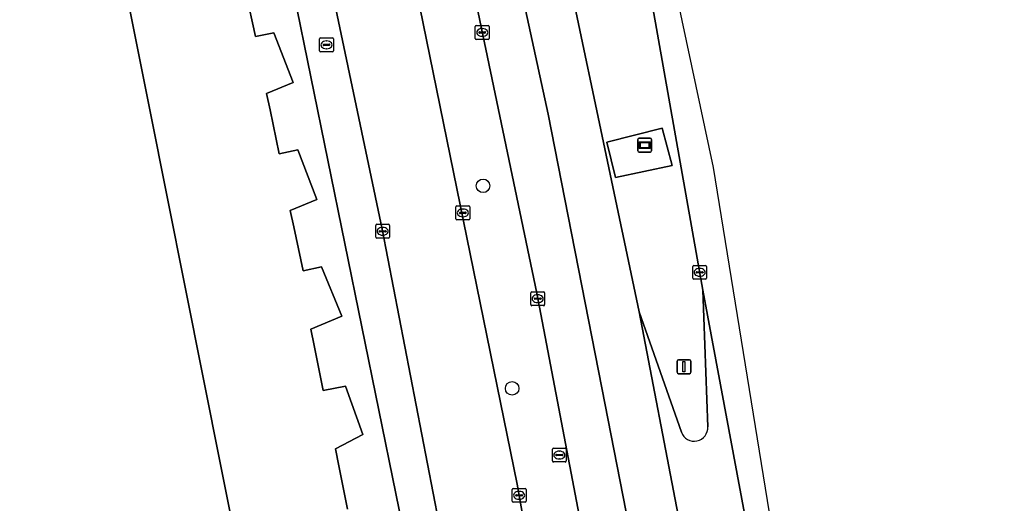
# Model space of a CAD drawing. Extents: x 162172 to 163187, y 382874 to 383685.
# Drawn here: x 163114.6 to 163185.6, y 383419.8 to 383454.6 of the extents above; entities that cross this region are included whole.
import ezdxf

# ---------------------------------------------------------------- set-up
doc = ezdxf.new("R2010")
doc.units = 0
for name, color, linetype in [('IMGEO_Berm_groen', 7, 'Continuous'), ('IMGEO_Berm_open', 7, 'Continuous'), ('IMGEO_Boom', 7, 'Continuous'), ('IMGEO_Brandkraan', 7, 'Continuous'), ('IMGEO_Erf', 7, 'Continuous'), ('IMGEO_Kolk', 7, 'Continuous'), ('IMGEO_Lichtmast', 7, 'Continuous'), ('IMGEO_Pand', 7, 'Continuous'), ('IMGEO_Reclamebord', 7, 'Continuous'), ('IMGEO_Rijbaan_lokaal_open', 7, 'Continuous'), ('IMGEO_Rijbaan_regionaal_gesloten', 7, 'Continuous'), ('IMGEO_Rioolput', 7, 'Continuous'), ('IMGEO_Terreindeel_open', 7, 'Continuous'), ('IMGEO_Voetpad_open', 7, 'Continuous')]:
    doc.layers.add(name, color=color, linetype=linetype)

msp = doc.modelspace()

# ---------------------------------------------------------------- linework, layer by layer
at = {"layer": 'IMGEO_Berm_groen'}
for points in [[(163122.955, 383599.339), (163123.475, 383596.881), (163145.008, 383500), (163151.898, 383468.351), (163159.218, 383433.611), (163162.264, 383424.944)], [(163158.744, 383397.006), (163155.961, 383413.112), (163155.592, 383415.345), (163151.846, 383434.942), (163147.626, 383455.153), (163137.836, 383500), (163124.479, 383559.488)], [(163125.575, 383535.417), (163126.299, 383532.14), (163131.566, 383507.901), (163135.801, 383489.318), (163137.519, 383481.777), (163142.959, 383457.9), (163150.44, 383421.213), (163154.448, 383398.575), (163156.253, 383387.149), (163158.806, 383368.966), (163159.939, 383357.503)], [(163164.166, 383425.339), (163163.811, 383435.168), (163160.204, 383455.481)]]:
    msp.add_lwpolyline(points, dxfattribs=at)
msp.add_lwpolyline([(163156.896, 383445.816), (163160.885, 383446.823), (163161.595, 383444.126), (163157.516, 383443.264)], close=True, dxfattribs=at)
msp.add_arc((163163.185, 383425.284), 0.982, 200.23026, 3.23414, dxfattribs=at)
at = {"layer": 'IMGEO_Berm_open'}
for points in [[(163167.555, 383415.107), (163163.811, 383435.168), (163164.166, 383425.339)], [(163162.264, 383424.944), (163159.218, 383433.611), (163162.037, 383418.97), (163164.948, 383402.576), (163166.887, 383390.464)]]:
    msp.add_lwpolyline(points, dxfattribs=at)
msp.add_arc((163163.185, 383425.284), 0.982, 200.23026, 3.23414, dxfattribs=at)
at = {"layer": 'IMGEO_Boom'}
for centre in [(163147.985, 383442.67), (163150.078, 383428.099)]:
    msp.add_circle(centre, 0.489, dxfattribs=at)
at = {"layer": 'IMGEO_Brandkraan'}
for p, q in [((163136.215, 383452.388), (163136.215, 383453.24)), ((163136.29, 383453.314), (163137.142, 383453.314)), ((163136.703, 383453.094), (163136.728, 383453.094)), ((163137.216, 383453.24), (163137.216, 383452.388)), ((163136.474, 383452.808), (163136.474, 383452.82)), ((163136.912, 383452.771), (163136.514, 383452.771)), ((163136.517, 383452.857), (163136.915, 383452.857)), ((163136.726, 383452.534), (163136.701, 383452.534)), ((163136.958, 383452.82), (163136.958, 383452.808)), ((163137.142, 383452.314), (163136.29, 383452.314))]:
    msp.add_line(p, q, dxfattribs=at)
for points in [[(163136.215, 383452.388), (163136.215, 383453.24)], [(163136.29, 383453.314), (163137.142, 383453.314)], [(163137.216, 383453.24), (163137.216, 383452.388)], [(163137.142, 383452.314), (163136.29, 383452.314)]]:
    msp.add_lwpolyline(points, dxfattribs=at)
for centre, radius, start, end in [((163136.292, 383453.238), 0.0765, 91.55205, 178.44795), ((163136.292, 383453.238), 0.0765, 91.55205, 178.44795), ((163137.14, 383453.238), 0.0765, 1.55205, 88.44795), ((163137.14, 383453.238), 0.0765, 1.55205, 88.44795), ((163136.292, 383452.39), 0.0765, 181.55205, 268.44795), ((163136.292, 383452.39), 0.0765, 181.55205, 268.44795), ((163136.514, 383452.817), 0.0403, 85.87752, 175.75265), ((163136.511, 383452.807), 0.0366, 178.93798, 274.71019), ((163136.915, 383452.814), 0.043, 264.86636, 352.45326), ((163136.919, 383452.819), 0.0386, 1.73085, 96.63898), ((163137.14, 383452.39), 0.0765, 271.55205, 358.44795), ((163137.14, 383452.39), 0.0765, 271.55205, 358.44795)]:
    msp.add_arc(centre, radius, start, end, dxfattribs=at)
for centre, major_axis, ratio, start_param, end_param in [((163136.702, 383452.814), (-0.387, 0.002), 0.722429, 4.712389, 7.853982), ((163136.727, 383452.814), (-0.39, 0.002), 0.717154, 1.570796, 4.712389)]:
    msp.add_ellipse(centre, major_axis=major_axis, ratio=ratio, start_param=start_param, end_param=end_param, dxfattribs=at)
at = {"layer": 'IMGEO_Erf'}
for points in [[(163131.706, 383409.501), (163123.972, 383448.26), (163121.623, 383460.035), (163119.395, 383459.591), (163118.799, 383462.577), (163121.939, 383463.203), (163126.842, 383464.181), (163129.121, 383464.696), (163128.793, 383466.609), (163128.982, 383466.643), (163128.956, 383466.779), (163113.985, 383463.825)], [(163142.924, 383414.534), (163133.133, 383462.523)], [(163130.914, 383456.593), (163131.592, 383453.416), (163132.928, 383453.69), (163134.322, 383450.109), (163132.4, 383449.314), (163132.648, 383448.14), (163133.316, 383444.985), (163134.641, 383445.268), (163136.026, 383441.682), (163134.104, 383440.887), (163134.362, 383439.716), (163135.029, 383436.56), (163136.361, 383436.833), (163137.824, 383433.288), (163135.586, 383432.364), (163135.821, 383431.188), (163136.467, 383427.948), (163138.078, 383428.27), (163139.339, 383424.784), (163137.356, 383423.742), (163137.597, 383422.536), (163138.223, 383419.399)]]:
    msp.add_lwpolyline(points, dxfattribs=at)
at = {"layer": 'IMGEO_Kolk'}
for p, q in [((163147.425, 383453.282), (163147.425, 383454.134)), ((163147.5, 383454.208), (163148.352, 383454.208)), ((163147.913, 383453.988), (163147.938, 383453.988)), ((163148.426, 383454.134), (163148.426, 383453.282)), ((163148.352, 383453.208), (163147.5, 383453.208)), ((163147.684, 383453.702), (163147.684, 383453.714)), ((163148.122, 383453.665), (163147.724, 383453.665)), ((163147.727, 383453.751), (163148.125, 383453.751)), ((163147.936, 383453.428), (163147.911, 383453.428)), ((163148.168, 383453.714), (163148.168, 383453.702)), ((163146.03, 383440.298), (163146.03, 383441.15)), ((163146.105, 383441.224), (163146.957, 383441.224)), ((163146.518, 383441.004), (163146.543, 383441.004)), ((163147.031, 383441.15), (163147.031, 383440.298)), ((163146.289, 383440.718), (163146.289, 383440.73)), ((163146.727, 383440.681), (163146.329, 383440.681)), ((163146.332, 383440.767), (163146.73, 383440.767)), ((163146.541, 383440.444), (163146.516, 383440.444)), ((163146.773, 383440.73), (163146.773, 383440.718)), ((163140.256, 383438.977), (163140.256, 383439.829)), ((163140.331, 383439.903), (163141.183, 383439.903)), ((163140.744, 383439.683), (163140.769, 383439.683)), ((163141.257, 383439.829), (163141.257, 383438.977)), ((163146.957, 383440.224), (163146.105, 383440.224)), ((163141.183, 383438.903), (163140.331, 383438.903)), ((163140.515, 383439.397), (163140.515, 383439.409)), ((163140.953, 383439.36), (163140.555, 383439.36)), ((163140.558, 383439.446), (163140.956, 383439.446)), ((163140.767, 383439.123), (163140.742, 383439.123)), ((163140.999, 383439.409), (163140.999, 383439.397)), ((163163.077, 383436.024), (163163.077, 383436.876)), ((163163.152, 383436.95), (163164.004, 383436.95)), ((163164.078, 383436.876), (163164.078, 383436.024)), ((163163.336, 383436.444), (163163.336, 383436.456)), ((163163.774, 383436.407), (163163.376, 383436.407)), ((163163.379, 383436.493), (163163.777, 383436.493)), ((163163.588, 383436.17), (163163.563, 383436.17)), ((163163.565, 383436.73), (163163.59, 383436.73)), ((163163.82, 383436.456), (163163.82, 383436.444)), ((163164.004, 383435.95), (163163.152, 383435.95)), ((163151.418, 383434.125), (163151.418, 383434.977)), ((163151.493, 383435.051), (163152.345, 383435.051)), ((163151.906, 383434.831), (163151.931, 383434.831)), ((163152.419, 383434.977), (163152.419, 383434.125)), ((163152.345, 383434.051), (163151.493, 383434.051)), ((163151.677, 383434.545), (163151.677, 383434.557)), ((163152.115, 383434.508), (163151.717, 383434.508)), ((163151.72, 383434.594), (163152.118, 383434.594)), ((163151.929, 383434.271), (163151.904, 383434.271)), ((163152.161, 383434.557), (163152.161, 383434.545)), ((163150.082, 383419.979), (163150.082, 383420.831)), ((163150.157, 383420.905), (163151.009, 383420.905)), ((163150.384, 383420.448), (163150.782, 383420.448)), ((163150.57, 383420.685), (163150.595, 383420.685)), ((163151.083, 383420.831), (163151.083, 383419.979)), ((163151.009, 383419.905), (163150.157, 383419.905)), ((163150.341, 383420.399), (163150.341, 383420.411)), ((163150.779, 383420.362), (163150.381, 383420.362)), ((163150.593, 383420.125), (163150.568, 383420.125)), ((163150.825, 383420.411), (163150.825, 383420.399))]:
    msp.add_line(p, q, dxfattribs=at)
for points in [[(163147.425, 383453.282), (163147.425, 383454.134)], [(163147.5, 383454.208), (163148.352, 383454.208)], [(163148.426, 383454.134), (163148.426, 383453.282)], [(163148.352, 383453.208), (163147.5, 383453.208)], [(163146.03, 383440.298), (163146.03, 383441.15)], [(163146.105, 383441.224), (163146.957, 383441.224)], [(163147.031, 383441.15), (163147.031, 383440.298)], [(163140.256, 383438.977), (163140.256, 383439.829)], [(163140.331, 383439.903), (163141.183, 383439.903)], [(163141.257, 383439.829), (163141.257, 383438.977)], [(163146.957, 383440.224), (163146.105, 383440.224)], [(163141.183, 383438.903), (163140.331, 383438.903)], [(163163.077, 383436.024), (163163.077, 383436.876)], [(163163.152, 383436.95), (163164.004, 383436.95)], [(163164.078, 383436.876), (163164.078, 383436.024)], [(163164.004, 383435.95), (163163.152, 383435.95)], [(163151.418, 383434.125), (163151.418, 383434.977)], [(163151.493, 383435.051), (163152.345, 383435.051)], [(163152.419, 383434.977), (163152.419, 383434.125)], [(163152.345, 383434.051), (163151.493, 383434.051)], [(163150.082, 383419.979), (163150.082, 383420.831)], [(163150.157, 383420.905), (163151.009, 383420.905)], [(163151.083, 383420.831), (163151.083, 383419.979)], [(163151.009, 383419.905), (163150.157, 383419.905)]]:
    msp.add_lwpolyline(points, dxfattribs=at)
for centre, radius, start, end in [((163147.502, 383454.132), 0.0765, 91.55205, 178.44795), ((163147.502, 383454.132), 0.0765, 91.55205, 178.44795), ((163148.35, 383454.132), 0.0765, 1.55205, 88.44795), ((163148.35, 383454.132), 0.0765, 1.55205, 88.44795), ((163147.502, 383453.284), 0.0765, 181.55205, 268.44795), ((163147.502, 383453.284), 0.0765, 181.55205, 268.44795), ((163147.724, 383453.711), 0.0403, 85.87752, 175.75265), ((163147.721, 383453.701), 0.0366, 178.93798, 274.71019), ((163148.125, 383453.708), 0.043, 264.86636, 352.45326), ((163148.129, 383453.713), 0.0386, 1.73085, 96.63898), ((163148.35, 383453.284), 0.0765, 271.55205, 358.44795), ((163148.35, 383453.284), 0.0765, 271.55205, 358.44795), ((163146.107, 383441.148), 0.0765, 91.55205, 178.44795), ((163146.107, 383441.148), 0.0765, 91.55205, 178.44795), ((163146.955, 383441.148), 0.0765, 1.55205, 88.44795), ((163146.955, 383441.148), 0.0765, 1.55205, 88.44795), ((163146.107, 383440.3), 0.0765, 181.55205, 268.44795), ((163146.107, 383440.3), 0.0765, 181.55205, 268.44795), ((163146.329, 383440.727), 0.0403, 85.87752, 175.75265), ((163146.326, 383440.717), 0.0366, 178.93798, 274.71019), ((163146.73, 383440.724), 0.043, 264.86636, 352.45326), ((163146.734, 383440.729), 0.0386, 1.73085, 96.63898), ((163146.955, 383440.3), 0.0765, 271.55205, 358.44795), ((163146.955, 383440.3), 0.0765, 271.55205, 358.44795), ((163140.333, 383439.827), 0.0765, 91.55205, 178.44795), ((163140.333, 383439.827), 0.0765, 91.55205, 178.44795), ((163141.181, 383439.827), 0.0765, 1.55205, 88.44795), ((163141.181, 383439.827), 0.0765, 1.55205, 88.44795), ((163140.333, 383438.979), 0.0765, 181.55205, 268.44795), ((163140.333, 383438.979), 0.0765, 181.55205, 268.44795), ((163140.555, 383439.406), 0.0403, 85.87752, 175.75265), ((163140.552, 383439.396), 0.0366, 178.93798, 274.71019), ((163140.956, 383439.403), 0.043, 264.86636, 352.45326), ((163140.96, 383439.408), 0.0386, 1.73085, 96.63898), ((163141.181, 383438.979), 0.0765, 271.55205, 358.44795), ((163141.181, 383438.979), 0.0765, 271.55205, 358.44795), ((163163.154, 383436.874), 0.0765, 91.55205, 178.44795), ((163163.154, 383436.874), 0.0765, 91.55205, 178.44795), ((163164.002, 383436.874), 0.0765, 1.55205, 88.44795), ((163164.002, 383436.874), 0.0765, 1.55205, 88.44795), ((163163.376, 383436.453), 0.0403, 85.87752, 175.75265), ((163163.373, 383436.443), 0.0366, 178.93798, 274.71019), ((163163.777, 383436.45), 0.043, 264.86636, 352.45326), ((163163.781, 383436.455), 0.0386, 1.73085, 96.63898), ((163163.154, 383436.026), 0.0765, 181.55205, 268.44795), ((163163.154, 383436.026), 0.0765, 181.55205, 268.44795), ((163164.002, 383436.026), 0.0765, 271.55205, 358.44795), ((163164.002, 383436.026), 0.0765, 271.55205, 358.44795), ((163151.495, 383434.975), 0.0765, 91.55205, 178.44795), ((163151.495, 383434.975), 0.0765, 91.55205, 178.44795), ((163152.343, 383434.975), 0.0765, 1.55205, 88.44795), ((163152.343, 383434.975), 0.0765, 1.55205, 88.44795), ((163151.495, 383434.127), 0.0765, 181.55205, 268.44795), ((163151.495, 383434.127), 0.0765, 181.55205, 268.44795), ((163151.717, 383434.554), 0.0403, 85.87752, 175.75265), ((163151.714, 383434.544), 0.0366, 178.93798, 274.71019), ((163152.118, 383434.551), 0.043, 264.86636, 352.45326), ((163152.122, 383434.556), 0.0386, 1.73085, 96.63898), ((163152.343, 383434.127), 0.0765, 271.55205, 358.44795), ((163152.343, 383434.127), 0.0765, 271.55205, 358.44795), ((163150.159, 383420.829), 0.0765, 91.55205, 178.44795), ((163150.159, 383420.829), 0.0765, 91.55205, 178.44795), ((163150.381, 383420.408), 0.0403, 85.87752, 175.75265), ((163150.786, 383420.41), 0.0386, 1.73085, 96.63898), ((163151.007, 383420.829), 0.0765, 1.55205, 88.44795), ((163151.007, 383420.829), 0.0765, 1.55205, 88.44795), ((163150.159, 383419.981), 0.0765, 181.55205, 268.44795), ((163150.159, 383419.981), 0.0765, 181.55205, 268.44795), ((163150.378, 383420.398), 0.0366, 178.93798, 274.71019), ((163150.782, 383420.405), 0.043, 264.86636, 352.45326), ((163151.007, 383419.981), 0.0765, 271.55205, 358.44795), ((163151.007, 383419.981), 0.0765, 271.55205, 358.44795)]:
    msp.add_arc(centre, radius, start, end, dxfattribs=at)
for centre, major_axis, ratio, start_param, end_param in [((163147.912, 383453.708), (-0.387, 0.002), 0.722429, 4.712389, 7.853982), ((163147.937, 383453.708), (-0.39, 0.002), 0.717154, 1.570796, 4.712389), ((163146.517, 383440.724), (-0.387, 0.002), 0.722429, 4.712389, 7.853982), ((163146.542, 383440.724), (-0.39, 0.002), 0.717154, 1.570796, 4.712389), ((163140.743, 383439.403), (-0.387, 0.002), 0.722429, 4.712389, 7.853982), ((163140.768, 383439.403), (-0.39, 0.002), 0.717154, 1.570796, 4.712389), ((163163.564, 383436.45), (-0.387, 0.002), 0.722429, 4.712389, 7.853982), ((163163.589, 383436.45), (-0.39, 0.002), 0.717154, 1.570796, 4.712389), ((163151.905, 383434.551), (-0.387, 0.002), 0.722429, 4.712389, 7.853982), ((163151.93, 383434.551), (-0.39, 0.002), 0.717154, 1.570796, 4.712389), ((163150.569, 383420.405), (-0.387, 0.002), 0.722429, 4.712389, 7.853982), ((163150.594, 383420.405), (-0.39, 0.002), 0.717154, 1.570796, 4.712389)]:
    msp.add_ellipse(centre, major_axis=major_axis, ratio=ratio, start_param=start_param, end_param=end_param, dxfattribs=at)
at = {"layer": 'IMGEO_Lichtmast'}
for p, q in [((163161.952, 383429.256), (163161.952, 383430.056)), ((163161.952, 383430.056), (163161.952, 383429.256)), ((163162.052, 383430.156), (163162.842, 383430.156)), ((163162.842, 383430.156), (163162.052, 383430.156)), ((163162.942, 383430.056), (163162.942, 383429.256)), ((163162.942, 383429.256), (163162.942, 383430.056)), ((163162.842, 383429.156), (163162.052, 383429.156)), ((163162.052, 383429.156), (163162.842, 383429.156))]:
    msp.add_line(p, q, dxfattribs=at)
msp.add_lwpolyline([(163162.372, 383430.031), (163162.522, 383430.031), (163162.522, 383429.281), (163162.372, 383429.281), (163162.372, 383430.031)], dxfattribs=at)
for centre, start, end in [((163162.052, 383430.056), 90, 180), ((163162.052, 383430.056), 90, 180), ((163162.842, 383430.056), 0, 90), ((163162.842, 383430.056), 360, 90), ((163162.052, 383429.256), 180, 270), ((163162.052, 383429.256), 180, 270), ((163162.842, 383429.256), 270, 0), ((163162.842, 383429.256), 270, 0)]:
    msp.add_arc(centre, 0.1, start, end, dxfattribs=at)
at = {"layer": 'IMGEO_Pand'}
for points in [[(163121.623, 383460.035), (163123.972, 383448.26), (163131.706, 383409.501)], [(163138.223, 383419.399), (163137.597, 383422.536), (163137.356, 383423.742), (163139.339, 383424.784), (163138.078, 383428.27), (163136.467, 383427.948), (163135.821, 383431.188), (163135.586, 383432.364), (163137.824, 383433.288), (163136.361, 383436.833), (163135.029, 383436.56), (163134.362, 383439.716), (163134.104, 383440.887), (163136.026, 383441.682), (163134.641, 383445.268), (163133.316, 383444.985), (163132.648, 383448.14), (163132.4, 383449.314), (163134.322, 383450.109), (163132.928, 383453.69), (163131.592, 383453.416), (163130.914, 383456.593)]]:
    msp.add_lwpolyline(points, dxfattribs=at)
at = {"layer": 'IMGEO_Reclamebord'}
for p, q in [((163159.128, 383445.201), (163159.128, 383446.001)), ((163159.128, 383446.001), (163159.128, 383445.201)), ((163159.228, 383446.101), (163160.018, 383446.101)), ((163160.018, 383446.101), (163159.228, 383446.101)), ((163160.118, 383446.001), (163160.118, 383445.201)), ((163160.118, 383445.201), (163160.118, 383446.001)), ((163160.018, 383445.101), (163159.228, 383445.101)), ((163159.228, 383445.101), (163160.018, 383445.101))]:
    msp.add_line(p, q, dxfattribs=at)
for points in [[(163159.229, 383445.833), (163160.017, 383445.833), (163160.017, 383445.369), (163159.229, 383445.369), (163159.229, 383445.833)], [(163159.294, 383445.768), (163159.294, 383445.434), (163159.952, 383445.434), (163159.952, 383445.768), (163159.294, 383445.768)]]:
    msp.add_lwpolyline(points, dxfattribs=at)
for centre, start, end in [((163159.228, 383446.001), 90, 180), ((163159.228, 383446.001), 90, 180), ((163160.018, 383446.001), 0, 90), ((163160.018, 383446.001), 360, 90), ((163159.228, 383445.201), 180, 270), ((163159.228, 383445.201), 180, 270), ((163160.018, 383445.201), 270, 0), ((163160.018, 383445.201), 270, 0)]:
    msp.add_arc(centre, 0.1, start, end, dxfattribs=at)
at = {"layer": 'IMGEO_Rijbaan_lokaal_open'}
for points in [[(163159.939, 383357.503), (163158.806, 383368.966), (163156.253, 383387.149), (163154.448, 383398.575), (163150.44, 383421.213), (163142.959, 383457.9), (163137.519, 383481.777), (163135.801, 383489.318), (163131.868, 383488.537), (163132.286, 383486.632)], [(163131.159, 383482.755), (163134.819, 383467.629), (163140.727, 383439.56), (163144.805, 383418.454), (163145.155, 383416.659)]]:
    msp.add_lwpolyline(points, dxfattribs=at)
at = {"layer": 'IMGEO_Rijbaan_regionaal_gesloten'}
for points in [[(163123.475, 383596.881), (163122.955, 383599.339), (163118.759, 383603.243), (163118.747, 383603.254), (163119.314, 383600.72), (163127.1, 383564.262), (163141.356, 383499.978), (163144.681, 383484.603), (163152.68, 383447.832), (163156.544, 383428.142), (163160.049, 383410.249), (163165.082, 383379.772), (163168.404, 383346.811), (163172.136, 383299.035), (163172.296, 383297.079), (163175.391, 383297.043), (163174.508, 383308.812), (163173.255, 383325.512), (163172.523, 383333.207), (163171.925, 383341.259), (163171.643, 383352.068)], [(163163.603, 383360.299), (163163.853, 383358.066), (163163.869, 383357.802), (163164.792, 383348.429), (163165.716, 383336.641), (163167.287, 383316.585), (163167.834, 383308.61), (163168.518, 383297.121), (163172.296, 383297.079), (163172.136, 383299.035), (163168.404, 383346.811), (163165.082, 383379.772), (163160.049, 383410.249), (163156.544, 383428.142), (163152.68, 383447.832), (163144.681, 383484.603), (163141.356, 383499.978), (163127.1, 383564.262), (163119.314, 383600.72), (163118.747, 383603.254)], [(163167.112, 383388.952), (163166.887, 383390.464), (163164.948, 383402.576), (163162.037, 383418.97), (163159.218, 383433.611), (163151.898, 383468.351), (163145.008, 383500), (163123.475, 383596.881)], [(163185.581, 383296.635), (163185.267, 383312.873), (163184.603, 383317.203), (163175.25, 383378.176), (163171.191, 383403.178), (163164.567, 383443.985), (163153.755, 383494.754), (163152.119, 383502.432), (163147.642, 383523.455), (163136.295, 383575.927), (163132.69, 383592.598), (163129.891, 383594.832), (163145.417, 383524.671), (163160.015, 383457.008), (163160.204, 383455.481), (163163.811, 383435.168), (163167.555, 383415.107), (163171.269, 383392.283), (163175.617, 383362.41), (163177.819, 383347.728), (163178.501, 383343.182)], [(163121.579, 383572.811), (163124.479, 383559.488), (163137.836, 383500), (163147.626, 383455.153), (163151.846, 383434.942), (163155.592, 383415.345), (163155.961, 383413.112), (163158.744, 383397.006)]]:
    msp.add_lwpolyline(points, dxfattribs=at)
at = {"layer": 'IMGEO_Rioolput'}
for p, q in [((163152.976, 383422.878), (163152.976, 383423.73)), ((163153.051, 383423.804), (163153.903, 383423.804)), ((163153.235, 383423.298), (163153.235, 383423.31)), ((163153.278, 383423.347), (163153.676, 383423.347)), ((163153.464, 383423.584), (163153.489, 383423.584)), ((163153.719, 383423.31), (163153.719, 383423.298)), ((163153.977, 383423.73), (163153.977, 383422.878)), ((163153.903, 383422.804), (163153.051, 383422.804)), ((163153.673, 383423.261), (163153.275, 383423.261)), ((163153.487, 383423.024), (163153.462, 383423.024))]:
    msp.add_line(p, q, dxfattribs=at)
for points in [[(163152.976, 383422.878), (163152.976, 383423.73)], [(163153.051, 383423.804), (163153.903, 383423.804)], [(163153.977, 383423.73), (163153.977, 383422.878)], [(163153.903, 383422.804), (163153.051, 383422.804)]]:
    msp.add_lwpolyline(points, dxfattribs=at)
for centre, radius, start, end in [((163153.053, 383423.728), 0.0765, 91.55205, 178.44795), ((163153.053, 383423.728), 0.0765, 91.55205, 178.44795), ((163153.275, 383423.307), 0.0403, 85.87752, 175.75265), ((163153.272, 383423.297), 0.0366, 178.93798, 274.71019), ((163153.676, 383423.304), 0.043, 264.86636, 352.45326), ((163153.68, 383423.309), 0.0386, 1.73085, 96.63898), ((163153.901, 383423.728), 0.0765, 1.55205, 88.44795), ((163153.901, 383423.728), 0.0765, 1.55205, 88.44795), ((163153.053, 383422.88), 0.0765, 181.55205, 268.44795), ((163153.053, 383422.88), 0.0765, 181.55205, 268.44795), ((163153.901, 383422.88), 0.0765, 271.55205, 358.44795), ((163153.901, 383422.88), 0.0765, 271.55205, 358.44795)]:
    msp.add_arc(centre, radius, start, end, dxfattribs=at)
for centre, major_axis, ratio, start_param, end_param in [((163153.463, 383423.304), (-0.387, 0.002), 0.722429, 4.712389, 7.853982), ((163153.488, 383423.304), (-0.39, 0.002), 0.717154, 1.570796, 4.712389)]:
    msp.add_ellipse(centre, major_axis=major_axis, ratio=ratio, start_param=start_param, end_param=end_param, dxfattribs=at)
at = {"layer": 'IMGEO_Terreindeel_open'}
msp.add_lwpolyline([(163156.896, 383445.816), (163157.516, 383443.264), (163161.595, 383444.126), (163160.885, 383446.823)], close=True, dxfattribs=at)
at = {"layer": 'IMGEO_Voetpad_open'}
for points in [[(163123.175, 383493.421), (163125.371, 383489.853), (163129.888, 383466.963), (163128.956, 383466.779), (163128.982, 383466.643), (163131.319, 383467.057), (163132.172, 383467.233), (163133.133, 383462.523), (163142.924, 383414.534)], [(163145.155, 383416.659), (163144.805, 383418.454), (163140.727, 383439.56), (163134.819, 383467.629), (163131.159, 383482.755)]]:
    msp.add_lwpolyline(points, dxfattribs=at)

doc.saveas('drawing.dxf')
